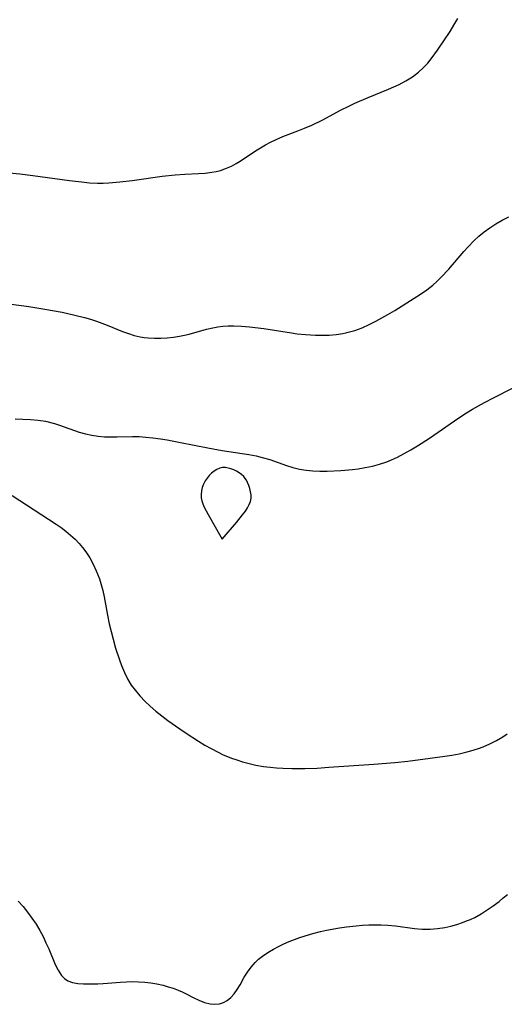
# Model space of a CAD drawing. Header units: metres. Extents: x 1073367 to 1082519, y 1569854 to 1574957.
# Tile 1046 of 1056: x 1080730 to 1080846, y 1573552 to 1573789. Entities that reach past the tile are written whole.
import ezdxf

# ---------------------------------------------------------------- set-up
doc = ezdxf.new("R2010")
doc.units = ezdxf.units.M
doc.layers.add('CGG_CurvaNivelLidar_v1', color=253, linetype='Continuous', lineweight=30)

msp = doc.modelspace()

# ---------------------------------------------------------------- linework, layer by layer
at = {"layer": 'CGG_CurvaNivelLidar_v1'}
for p, q in [((1080834.3251, 1573787.5736, 79.5), (1080835.2877, 1573789.1934, 79.5)), ((1080833.3773, 1573786.0884, 79.5), (1080834.3251, 1573787.5736, 79.5)), ((1080830.3698, 1573781.628, 79.5), (1080833.3773, 1573786.0884, 79.5)), ((1080827.9968, 1573778.5002, 79.5), (1080828.8221, 1573779.5073, 79.5)), ((1080828.8221, 1573779.5073, 79.5), (1080830.3698, 1573781.628, 79.5)), ((1080825.8192, 1573776.3182, 79.5), (1080826.9475, 1573777.3655, 79.5)), ((1080826.9475, 1573777.3655, 79.5), (1080827.9968, 1573778.5002, 79.5)), ((1080822.7722, 1573774.1998, 79.5), (1080824.349, 1573775.1904, 79.5)), ((1080824.349, 1573775.1904, 79.5), (1080825.8192, 1573776.3182, 79.5)), ((1080818.5548, 1573772.1994, 79.5), (1080821.1446, 1573773.3497, 79.5)), ((1080821.1446, 1573773.3497, 79.5), (1080822.7722, 1573774.1998, 79.5)), ((1080810.4917, 1573768.8369, 79.5), (1080813.7039, 1573770.225, 79.5)), ((1080813.7039, 1573770.225, 79.5), (1080818.5548, 1573772.1994, 79.5)), ((1080807.1904, 1573767.2199, 79.5), (1080808.8153, 1573768.0428, 79.5)), ((1080808.8153, 1573768.0428, 79.5), (1080810.4917, 1573768.8369, 79.5)), ((1080802.5557, 1573764.7637, 79.5), (1080807.1904, 1573767.2199, 79.5)), ((1080798.3405, 1573762.7953, 79.5), (1080800.1161, 1573763.5675, 79.5)), ((1080800.1161, 1573763.5675, 79.5), (1080802.5557, 1573764.7637, 79.5)), ((1080791.344, 1573760.0397, 79.5), (1080793.1153, 1573760.788, 79.5)), ((1080793.1153, 1573760.788, 79.5), (1080796.735, 1573762.1576, 79.5)), ((1080796.735, 1573762.1576, 79.5), (1080798.3405, 1573762.7953, 79.5)), ((1080787.7167, 1573758.0926, 79.5), (1080788.9318, 1573758.8078, 79.5)), ((1080788.9318, 1573758.8078, 79.5), (1080790.1243, 1573759.4492, 79.5)), ((1080790.1243, 1573759.4492, 79.5), (1080791.344, 1573760.0397, 79.5)), ((1080783.062, 1573755.0279, 79.5), (1080786.5269, 1573757.3421, 79.5)), ((1080786.5269, 1573757.3421, 79.5), (1080787.7167, 1573758.0926, 79.5)), ((1080779.5789, 1573753.1745, 79.5), (1080780.7551, 1573753.7017, 79.5)), ((1080780.7551, 1573753.7017, 79.5), (1080781.8961, 1573754.3129, 79.5)), ((1080781.8961, 1573754.3129, 79.5), (1080783.062, 1573755.0279, 79.5)), ((1080727.252, 1573752.1137, 79.5), (1080729.8225, 1573751.8568, 79.5)), ((1080729.8225, 1573751.8568, 79.5), (1080732.942, 1573751.4701, 79.5)), ((1080732.942, 1573751.4701, 79.5), (1080741.7286, 1573750.2502, 79.5)), ((1080756.8349, 1573750.2709, 79.5), (1080764.0914, 1573751.2482, 79.5)), ((1080764.0914, 1573751.2482, 79.5), (1080767.2429, 1573751.5833, 79.5)), ((1080767.2429, 1573751.5833, 79.5), (1080769.4963, 1573751.7485, 79.5)), ((1080769.4963, 1573751.7485, 79.5), (1080772.8039, 1573751.9055, 79.5)), ((1080772.8039, 1573751.9055, 79.5), (1080774.4306, 1573752.0198, 79.5)), ((1080774.4306, 1573752.0198, 79.5), (1080776.0313, 1573752.214, 79.5)), ((1080776.0313, 1573752.214, 79.5), (1080777.0706, 1573752.4077, 79.5)), ((1080777.0706, 1573752.4077, 79.5), (1080778.0916, 1573752.6636, 79.5)), ((1080778.0916, 1573752.6636, 79.5), (1080779.5789, 1573753.1745, 79.5)), ((1080741.7286, 1573750.2502, 79.5), (1080744.6666, 1573749.8852, 79.5)), ((1080744.6666, 1573749.8852, 79.5), (1080746.5986, 1573749.7118, 79.5)), ((1080746.5986, 1573749.7118, 79.5), (1080748.5313, 1573749.6242, 79.5)), ((1080748.5313, 1573749.6242, 79.5), (1080749.8863, 1573749.6285, 79.5)), ((1080749.8863, 1573749.6285, 79.5), (1080751.2414, 1573749.6829, 79.5)), ((1080751.2414, 1573749.6829, 79.5), (1080753.8607, 1573749.905, 79.5)), ((1080753.8607, 1573749.905, 79.5), (1080756.8349, 1573750.2709, 79.5)), ((1080842.9252, 1573738.8684, 79), (1080844.4212, 1573739.8365, 79)), ((1080844.4212, 1573739.8365, 79), (1080845.9619, 1573740.715, 79)), ((1080845.9619, 1573740.715, 79), (1080847.5304, 1573741.5131, 79)), ((1080840.3144, 1573736.8232, 79), (1080841.5938, 1573737.8844, 79)), ((1080841.5938, 1573737.8844, 79), (1080842.9252, 1573738.8684, 79)), ((1080837.7328, 1573734.3109, 79), (1080839.087, 1573735.693, 79)), ((1080839.087, 1573735.693, 79), (1080840.3144, 1573736.8232, 79)), ((1080833.0567, 1573728.9225, 79), (1080836.7103, 1573733.1833, 79)), ((1080836.7103, 1573733.1833, 79), (1080837.7328, 1573734.3109, 79)), ((1080831.1757, 1573726.9121, 79), (1080833.0567, 1573728.9225, 79)), ((1080827.7849, 1573723.9152, 79), (1080829.2158, 1573725.0716, 79)), ((1080829.2158, 1573725.0716, 79), (1080830.1938, 1573725.9551, 79)), ((1080830.1938, 1573725.9551, 79), (1080831.1757, 1573726.9121, 79)), ((1080824.7819, 1573721.8956, 79), (1080826.3077, 1573722.8741, 79)), ((1080826.3077, 1573722.8741, 79), (1080827.7849, 1573723.9152, 79)), ((1080727.0701, 1573720.5772, 79), (1080730.2335, 1573720.1818, 79)), ((1080820.0511, 1573719.0045, 79), (1080824.7819, 1573721.8956, 79)), ((1080730.2335, 1573720.1818, 79), (1080731.961, 1573719.9344, 79)), ((1080731.961, 1573719.9344, 79), (1080735.8179, 1573719.3168, 79)), ((1080735.8179, 1573719.3168, 79), (1080740.028, 1573718.5462, 79)), ((1080740.028, 1573718.5462, 79), (1080743.0849, 1573717.8711, 79)), ((1080816.9953, 1573717.1953, 79), (1080818.424, 1573718.0162, 79)), ((1080818.424, 1573718.0162, 79), (1080820.0511, 1573719.0045, 79)), ((1080743.0849, 1573717.8711, 79), (1080745.4143, 1573717.2715, 79)), ((1080745.4143, 1573717.2715, 79), (1080746.8489, 1573716.856, 79)), ((1080746.8489, 1573716.856, 79), (1080748.2668, 1573716.4016, 79)), ((1080748.2668, 1573716.4016, 79), (1080750.8217, 1573715.4555, 79)), ((1080812.2004, 1573714.8363, 79), (1080813.8872, 1573715.5857, 79)), ((1080813.8872, 1573715.5857, 79), (1080815.5473, 1573716.4139, 79)), ((1080815.5473, 1573716.4139, 79), (1080816.9953, 1573717.1953, 79)), ((1080750.8217, 1573715.4555, 79), (1080754.5225, 1573713.9371, 79)), ((1080754.5225, 1573713.9371, 79), (1080755.932, 1573713.4257, 79)), ((1080755.932, 1573713.4257, 79), (1080757.3587, 1573712.9894, 79)), ((1080769.443, 1573713.0173, 79), (1080770.6041, 1573713.31, 79)), ((1080770.6041, 1573713.31, 79), (1080774.772, 1573714.4725, 79)), ((1080774.772, 1573714.4725, 79), (1080776.2909, 1573714.83, 79)), ((1080776.2909, 1573714.83, 79), (1080777.4644, 1573715.0433, 79)), ((1080777.4644, 1573715.0433, 79), (1080778.6481, 1573715.1959, 79)), ((1080778.6481, 1573715.1959, 79), (1080779.9635, 1573715.2897, 79)), ((1080779.9635, 1573715.2897, 79), (1080781.2869, 1573715.3114, 79)), ((1080781.2869, 1573715.3114, 79), (1080783.1938, 1573715.2354, 79)), ((1080783.1938, 1573715.2354, 79), (1080785.1096, 1573715.0659, 79)), ((1080785.1096, 1573715.0659, 79), (1080788.5159, 1573714.6332, 79)), ((1080788.5159, 1573714.6332, 79), (1080795.2002, 1573713.5809, 79)), ((1080795.2002, 1573713.5809, 79), (1080796.5932, 1573713.3862, 79)), ((1080796.5932, 1573713.3862, 79), (1080798.6011, 1573713.162, 79)), ((1080798.6011, 1573713.162, 79), (1080800.9977, 1573713.0212, 79)), ((1080804.3159, 1573713.0664, 79), (1080805.9591, 1573713.2089, 79)), ((1080805.9591, 1573713.2089, 79), (1080807.584, 1573713.4501, 79)), ((1080807.584, 1573713.4501, 79), (1080808.3311, 1573713.6014, 79)), ((1080808.3311, 1573713.6014, 79), (1080808.8475, 1573713.7225, 79)), ((1080808.8475, 1573713.7225, 79), (1080810.48, 1573714.1946, 79)), ((1080810.48, 1573714.1946, 79), (1080812.2004, 1573714.8363, 79)), ((1080757.3587, 1573712.9894, 79), (1080758.7587, 1573712.6591, 79)), ((1080758.7587, 1573712.6591, 79), (1080759.7139, 1573712.4948, 79)), ((1080759.7139, 1573712.4948, 79), (1080760.6759, 1573712.377, 79)), ((1080760.6759, 1573712.377, 79), (1080762.1936, 1573712.2798, 79)), ((1080762.1936, 1573712.2798, 79), (1080763.718, 1573712.2776, 79)), ((1080763.718, 1573712.2776, 79), (1080765.2433, 1573712.3604, 79)), ((1080765.2433, 1573712.3604, 79), (1080766.7642, 1573712.5229, 79)), ((1080766.7642, 1573712.5229, 79), (1080768.2699, 1573712.7654, 79)), ((1080768.2699, 1573712.7654, 79), (1080769.443, 1573713.0173, 79)), ((1080800.9977, 1573713.0212, 79), (1080802.6604, 1573713.0071, 79)), ((1080802.6604, 1573713.0071, 79), (1080804.3159, 1573713.0664, 79)), ((1080843.8705, 1573697.9625, 78.5), (1080848.4126, 1573700.2664, 78.5)), ((1080838.7715, 1573695.1995, 78.5), (1080841.6545, 1573696.8048, 78.5)), ((1080841.6545, 1573696.8048, 78.5), (1080843.8705, 1573697.9625, 78.5)), ((1080835.4914, 1573693.1436, 78.5), (1080837.3694, 1573694.3603, 78.5)), ((1080837.3694, 1573694.3603, 78.5), (1080838.7715, 1573695.1995, 78.5)), ((1080728.6537, 1573692.8827, 78.5), (1080730.5117, 1573692.8656, 78.5)), ((1080730.5117, 1573692.8656, 78.5), (1080732.3581, 1573692.7731, 78.5)), ((1080732.3581, 1573692.7731, 78.5), (1080734.186, 1573692.596, 78.5)), ((1080734.186, 1573692.596, 78.5), (1080735.9869, 1573692.319, 78.5)), ((1080735.9869, 1573692.319, 78.5), (1080738.1681, 1573691.8024, 78.5)), ((1080828.4256, 1573688.2799, 78.5), (1080835.4914, 1573693.1436, 78.5)), ((1080738.1681, 1573691.8024, 78.5), (1080739.3944, 1573691.4135, 78.5)), ((1080739.3944, 1573691.4135, 78.5), (1080744.1105, 1573689.718, 78.5)), ((1080744.1105, 1573689.718, 78.5), (1080745.603, 1573689.2903, 78.5)), ((1080745.603, 1573689.2903, 78.5), (1080747.1202, 1573688.9534, 78.5)), ((1080747.1202, 1573688.9534, 78.5), (1080748.6577, 1573688.717, 78.5)), ((1080748.6577, 1573688.717, 78.5), (1080750.1814, 1573688.5888, 78.5)), ((1080750.1814, 1573688.5888, 78.5), (1080751.7166, 1573688.5407, 78.5)), ((1080751.7166, 1573688.5407, 78.5), (1080753.2592, 1573688.5459, 78.5)), ((1080753.2592, 1573688.5459, 78.5), (1080756.924, 1573688.6317, 78.5)), ((1080756.924, 1573688.6317, 78.5), (1080758.514, 1573688.6167, 78.5)), ((1080758.514, 1573688.6167, 78.5), (1080760.1513, 1573688.5177, 78.5)), ((1080760.1513, 1573688.5177, 78.5), (1080761.7918, 1573688.3444, 78.5)), ((1080761.7918, 1573688.3444, 78.5), (1080763.6345, 1573688.0852, 78.5)), ((1080763.6345, 1573688.0852, 78.5), (1080765.2611, 1573687.8167, 78.5)), ((1080765.2611, 1573687.8167, 78.5), (1080768.52, 1573687.2143, 78.5)), ((1080768.52, 1573687.2143, 78.5), (1080775.0825, 1573685.8977, 78.5)), ((1080825.5165, 1573686.4131, 78.5), (1080828.4256, 1573688.2799, 78.5)), ((1080775.0825, 1573685.8977, 78.5), (1080778.5044, 1573685.256, 78.5)), ((1080778.5044, 1573685.256, 78.5), (1080784.9257, 1573684.325, 78.5)), ((1080822.3592, 1573684.5653, 78.5), (1080823.9461, 1573685.467, 78.5)), ((1080823.9461, 1573685.467, 78.5), (1080825.5165, 1573686.4131, 78.5)), ((1080784.9257, 1573684.325, 78.5), (1080786.6863, 1573683.9995, 78.5)), ((1080786.6863, 1573683.9995, 78.5), (1080788.1729, 1573683.641, 78.5)), ((1080788.1729, 1573683.641, 78.5), (1080790.0098, 1573683.088, 78.5)), ((1080790.0098, 1573683.088, 78.5), (1080793.9964, 1573681.6592, 78.5)), ((1080816.4209, 1573681.9969, 78.5), (1080818.1452, 1573682.5717, 78.5)), ((1080818.1452, 1573682.5717, 78.5), (1080819.2732, 1573683.0304, 78.5)), ((1080819.2732, 1573683.0304, 78.5), (1080820.7518, 1573683.7231, 78.5)), ((1080820.7518, 1573683.7231, 78.5), (1080822.3592, 1573684.5653, 78.5)), ((1080776.6074, 1573680.3067, 78.5), (1080775.9891, 1573679.8198, 78.5)), ((1080777.2561, 1573680.7113, 78.5), (1080776.6074, 1573680.3067, 78.5)), ((1080777.9293, 1573681.0108, 78.5), (1080777.2561, 1573680.7113, 78.5)), ((1080778.6236, 1573681.1739, 78.5), (1080777.9293, 1573681.0108, 78.5)), ((1080779.2887, 1573681.1797, 78.5), (1080778.6236, 1573681.1739, 78.5)), ((1080779.9628, 1573681.0675, 78.5), (1080779.2887, 1573681.1797, 78.5)), ((1080780.6384, 1573680.8669, 78.5), (1080779.9628, 1573681.0675, 78.5)), ((1080781.3079, 1573680.6008, 78.5), (1080780.6384, 1573680.8669, 78.5)), ((1080781.9628, 1573680.2862, 78.5), (1080781.3079, 1573680.6008, 78.5)), ((1080782.6121, 1573679.9199, 78.5), (1080781.9628, 1573680.2862, 78.5)), ((1080793.9964, 1573681.6592, 78.5), (1080795.5063, 1573681.1892, 78.5)), ((1080795.5063, 1573681.1892, 78.5), (1080797.1158, 1573680.8236, 78.5)), ((1080797.1158, 1573680.8236, 78.5), (1080798.7624, 1573680.5722, 78.5)), ((1080798.7624, 1573680.5722, 78.5), (1080800.386, 1573680.4179, 78.5)), ((1080800.386, 1573680.4179, 78.5), (1080802.0286, 1573680.3397, 78.5)), ((1080802.0286, 1573680.3397, 78.5), (1080803.8159, 1573680.3303, 78.5)), ((1080803.8159, 1573680.3303, 78.5), (1080807.0607, 1573680.4559, 78.5)), ((1080807.0607, 1573680.4559, 78.5), (1080809.8704, 1573680.7006, 78.5)), ((1080809.8704, 1573680.7006, 78.5), (1080811.2268, 1573680.8764, 78.5)), ((1080811.2268, 1573680.8764, 78.5), (1080812.9802, 1573681.1707, 78.5)), ((1080812.9802, 1573681.1707, 78.5), (1080814.7139, 1573681.5419, 78.5)), ((1080814.7139, 1573681.5419, 78.5), (1080816.4209, 1573681.9969, 78.5)), ((1080774.4261, 1573677.9879, 78.5), (1080774.0362, 1573677.2203, 78.5)), ((1080774.8829, 1573678.6544, 78.5), (1080774.4261, 1573677.9879, 78.5)), ((1080775.4099, 1573679.2661, 78.5), (1080774.8829, 1573678.6544, 78.5)), ((1080775.9891, 1573679.8198, 78.5), (1080775.4099, 1573679.2661, 78.5)), ((1080783.2127, 1573679.502, 78.5), (1080782.6121, 1573679.9199, 78.5)), ((1080783.738, 1573679.014, 78.5), (1080783.2127, 1573679.502, 78.5)), ((1080784.0728, 1573678.5852, 78.5), (1080783.738, 1573679.014, 78.5)), ((1080784.3606, 1573678.1144, 78.5), (1080784.0728, 1573678.5852, 78.5)), ((1080784.6146, 1573677.6126, 78.5), (1080784.3606, 1573678.1144, 78.5)), ((1080784.9249, 1573676.8876, 78.5), (1080784.6146, 1573677.6126, 78.5)), ((1080773.5463, 1573675.5741, 78.5), (1080773.4543, 1573674.7278, 78.5)), ((1080773.7433, 1573676.4099, 78.5), (1080773.5463, 1573675.5741, 78.5)), ((1080774.0362, 1573677.2203, 78.5), (1080773.7433, 1573676.4099, 78.5)), ((1080785.185, 1573676.1366, 78.5), (1080784.9249, 1573676.8876, 78.5)), ((1080785.3801, 1573675.3715, 78.5), (1080785.185, 1573676.1366, 78.5)), ((1080785.4881, 1573674.6025, 78.5), (1080785.3801, 1573675.3715, 78.5)), ((1080727.9799, 1573674.488, 78), (1080738.5574, 1573667.5736, 78)), ((1080773.4543, 1573674.7278, 78.5), (1080773.4874, 1573673.8841, 78.5)), ((1080773.4874, 1573673.8841, 78.5), (1080773.6339, 1573673.1609, 78.5)), ((1080773.6339, 1573673.1609, 78.5), (1080773.8713, 1573672.4464, 78.5)), ((1080785.0117, 1573672.285, 78.5), (1080785.3108, 1573673.0553, 78.5)), ((1080785.3108, 1573673.0553, 78.5), (1080785.4775, 1573673.839, 78.5)), ((1080785.4775, 1573673.839, 78.5), (1080785.4881, 1573674.6025, 78.5)), ((1080773.8713, 1573672.4464, 78.5), (1080774.2021, 1573671.6902, 78.5)), ((1080774.2021, 1573671.6902, 78.5), (1080775.1332, 1573669.9251, 78.5)), ((1080783.4457, 1573669.8251, 78.5), (1080784.1014, 1573670.7241, 78.5)), ((1080784.1014, 1573670.7241, 78.5), (1080784.6141, 1573671.5256, 78.5)), ((1080784.6141, 1573671.5256, 78.5), (1080785.0117, 1573672.285, 78.5)), ((1080775.1332, 1573669.9251, 78.5), (1080778.2294, 1573664.5031, 78.5)), ((1080781.959, 1573667.9752, 78.5), (1080783.4457, 1573669.8251, 78.5)), ((1080738.5574, 1573667.5736, 78), (1080739.7491, 1573666.7372, 78)), ((1080739.7491, 1573666.7372, 78), (1080740.9064, 1573665.8672, 78)), ((1080740.9064, 1573665.8672, 78), (1080742.0315, 1573664.9417, 78)), ((1080778.5, 1573663.9691, 78.5), (1080781.959, 1573667.9752, 78.5)), ((1080742.0315, 1573664.9417, 78), (1080743.1005, 1573663.9643, 78)), ((1080743.1005, 1573663.9643, 78), (1080744.1017, 1573662.9274, 78)), ((1080778.2294, 1573664.5031, 78.5), (1080778.5, 1573663.9691, 78.5)), ((1080744.1017, 1573662.9274, 78), (1080744.9353, 1573661.937, 78)), ((1080744.9353, 1573661.937, 78), (1080745.7041, 1573660.8959, 78)), ((1080745.7041, 1573660.8959, 78), (1080746.6287, 1573659.4422, 78)), ((1080746.6287, 1573659.4422, 78), (1080747.4557, 1573657.9241, 78)), ((1080747.4557, 1573657.9241, 78), (1080748.1955, 1573656.3554, 78)), ((1080748.1955, 1573656.3554, 78), (1080748.5916, 1573655.4116, 78)), ((1080748.5916, 1573655.4116, 78), (1080748.9547, 1573654.4529, 78)), ((1080748.9547, 1573654.4529, 78), (1080749.3293, 1573653.3207, 78)), ((1080749.3293, 1573653.3207, 78), (1080749.8022, 1573651.5704, 78)), ((1080749.8022, 1573651.5704, 78), (1080750.1242, 1573650.1045, 78)), ((1080750.1242, 1573650.1045, 78), (1080750.944, 1573645.6429, 78)), ((1080750.944, 1573645.6429, 78), (1080751.3519, 1573643.5865, 78)), ((1080751.3519, 1573643.5865, 78), (1080751.7726, 1573641.7378, 78)), ((1080751.7726, 1573641.7378, 78), (1080752.239, 1573639.9044, 78)), ((1080752.239, 1573639.9044, 78), (1080752.854, 1573637.738, 78)), ((1080752.854, 1573637.738, 78), (1080753.7782, 1573634.9321, 78)), ((1080753.7782, 1573634.9321, 78), (1080754.2816, 1573633.5626, 78)), ((1080754.2816, 1573633.5626, 78), (1080754.9789, 1573631.8415, 78)), ((1080754.9789, 1573631.8415, 78), (1080755.7891, 1573630.1946, 78)), ((1080755.7891, 1573630.1946, 78), (1080756.6454, 1573628.8223, 78)), ((1080756.6454, 1573628.8223, 78), (1080757.6178, 1573627.5165, 78)), ((1080757.6178, 1573627.5165, 78), (1080758.6796, 1573626.2633, 78)), ((1080758.6796, 1573626.2633, 78), (1080759.9678, 1573624.8994, 78)), ((1080759.9678, 1573624.8994, 78), (1080761.1577, 1573623.77, 78)), ((1080761.1577, 1573623.77, 78), (1080762.5346, 1573622.5939, 78)), ((1080762.5346, 1573622.5939, 78), (1080763.968, 1573621.4664, 78)), ((1080763.968, 1573621.4664, 78), (1080765.4385, 1573620.3693, 78)), ((1080765.4385, 1573620.3693, 78), (1080768.3493, 1573618.297, 78)), ((1080768.3493, 1573618.297, 78), (1080769.8369, 1573617.2874, 78)), ((1080769.8369, 1573617.2874, 78), (1080772.8387, 1573615.3527, 78)), ((1080844.5831, 1573615.5157, 78), (1080846.1224, 1573616.4185, 78)), ((1080846.1224, 1573616.4185, 78), (1080847.1481, 1573617.1159, 78)), ((1080772.8387, 1573615.3527, 78), (1080774.3531, 1573614.437, 78)), ((1080774.3531, 1573614.437, 78), (1080775.8868, 1573613.5637, 78)), ((1080840.2382, 1573613.624, 78), (1080841.3273, 1573614.0243, 78)), ((1080841.3273, 1573614.0243, 78), (1080842.9804, 1573614.7211, 78)), ((1080842.9804, 1573614.7211, 78), (1080844.5831, 1573615.5157, 78)), ((1080775.8868, 1573613.5637, 78), (1080777.5269, 1573612.7076, 78)), ((1080777.5269, 1573612.7076, 78), (1080778.6341, 1573612.1867, 78)), ((1080778.6341, 1573612.1867, 78), (1080780.7663, 1573611.3085, 78)), ((1080780.7663, 1573611.3085, 78), (1080782.0658, 1573610.8383, 78)), ((1080828.5775, 1573611.2552, 78), (1080832.1375, 1573611.7572, 78)), ((1080832.1375, 1573611.7572, 78), (1080833.8449, 1573612.0345, 78)), ((1080833.8449, 1573612.0345, 78), (1080835.5388, 1573612.3517, 78)), ((1080835.5388, 1573612.3517, 78), (1080837.2137, 1573612.7259, 78)), ((1080837.2137, 1573612.7259, 78), (1080838.3989, 1573613.0404, 78)), ((1080838.3989, 1573613.0404, 78), (1080840.2382, 1573613.624, 78)), ((1080782.0658, 1573610.8383, 78), (1080783.3793, 1573610.4118, 78)), ((1080783.3793, 1573610.4118, 78), (1080784.7074, 1573610.0351, 78)), ((1080784.7074, 1573610.0351, 78), (1080786.5963, 1573609.6003, 78)), ((1080786.5963, 1573609.6003, 78), (1080788.5092, 1573609.2695, 78)), ((1080788.5092, 1573609.2695, 78), (1080790.0431, 1573609.0766, 78)), ((1080790.0431, 1573609.0766, 78), (1080791.5859, 1573608.936, 78)), ((1080791.5859, 1573608.936, 78), (1080793.1353, 1573608.8391, 78)), ((1080801.3656, 1573608.9023, 78), (1080804.2222, 1573609.0856, 78)), ((1080804.2222, 1573609.0856, 78), (1080815.0459, 1573609.8557, 78)), ((1080815.0459, 1573609.8557, 78), (1080820.0887, 1573610.2634, 78)), ((1080820.0887, 1573610.2634, 78), (1080823.1872, 1573610.5878, 78)), ((1080823.1872, 1573610.5878, 78), (1080828.5775, 1573611.2552, 78)), ((1080793.1353, 1573608.8391, 78), (1080795.3176, 1573608.766, 78)), ((1080795.3176, 1573608.766, 78), (1080798.445, 1573608.7772, 78)), ((1080798.445, 1573608.7772, 78), (1080801.3656, 1573608.9023, 78)), ((1080846.21, 1573577.6353, 77.5), (1080847.2194, 1573578.5065, 77.5)), ((1080729.4119, 1573576.9096, 77.5), (1080730.5768, 1573575.5717, 77.5)), ((1080843.786, 1573575.7437, 77.5), (1080845.1725, 1573576.7926, 77.5)), ((1080845.1725, 1573576.7926, 77.5), (1080846.21, 1573577.6353, 77.5)), ((1080730.5768, 1573575.5717, 77.5), (1080731.6853, 1573574.2137, 77.5)), ((1080731.6853, 1573574.2137, 77.5), (1080732.7293, 1573572.8159, 77.5)), ((1080839.3158, 1573572.9787, 77.5), (1080840.8881, 1573573.8361, 77.5)), ((1080840.8881, 1573573.8361, 77.5), (1080842.3582, 1573574.754, 77.5)), ((1080842.3582, 1573574.754, 77.5), (1080843.786, 1573575.7437, 77.5)), ((1080732.7293, 1573572.8159, 77.5), (1080733.7214, 1573571.3244, 77.5)), ((1080733.7214, 1573571.3244, 77.5), (1080734.6268, 1573569.7895, 77.5)), ((1080810.8047, 1573570.9571, 77.5), (1080812.3112, 1573571.0775, 77.5)), ((1080812.3112, 1573571.0775, 77.5), (1080813.8162, 1573571.1585, 77.5)), ((1080813.8162, 1573571.1585, 77.5), (1080815.3181, 1573571.1954, 77.5)), ((1080815.3181, 1573571.1954, 77.5), (1080816.8152, 1573571.1812, 77.5)), ((1080816.8152, 1573571.1812, 77.5), (1080818.3988, 1573571.1002, 77.5)), ((1080818.3988, 1573571.1002, 77.5), (1080820.2285, 1573570.9134, 77.5)), ((1080833.5459, 1573570.8555, 77.5), (1080834.9874, 1573571.2593, 77.5)), ((1080834.9874, 1573571.2593, 77.5), (1080836.4096, 1573571.7356, 77.5)), ((1080836.4096, 1573571.7356, 77.5), (1080837.3662, 1573572.1008, 77.5)), ((1080837.3662, 1573572.1008, 77.5), (1080838.3096, 1573572.5011, 77.5)), ((1080838.3096, 1573572.5011, 77.5), (1080839.3158, 1573572.9787, 77.5)), ((1080734.6268, 1573569.7895, 77.5), (1080735.3926, 1573568.3359, 77.5)), ((1080798.4986, 1573568.5526, 77.5), (1080800.3268, 1573569.0941, 77.5)), ((1080800.3268, 1573569.0941, 77.5), (1080802.1794, 1573569.5645, 77.5)), ((1080802.1794, 1573569.5645, 77.5), (1080803.6383, 1573569.8835, 77.5)), ((1080803.6383, 1573569.8835, 77.5), (1080806.7784, 1573570.4521, 77.5)), ((1080806.7784, 1573570.4521, 77.5), (1080808.4565, 1573570.6956, 77.5)), ((1080808.4565, 1573570.6956, 77.5), (1080810.8047, 1573570.9571, 77.5)), ((1080820.2285, 1573570.9134, 77.5), (1080824.8016, 1573570.2829, 77.5)), ((1080824.8016, 1573570.2829, 77.5), (1080826.6868, 1573570.1382, 77.5)), ((1080826.6868, 1573570.1382, 77.5), (1080828.5725, 1573570.1283, 77.5)), ((1080828.5725, 1573570.1283, 77.5), (1080830.3369, 1573570.2628, 77.5)), ((1080830.3369, 1573570.2628, 77.5), (1080832.0877, 1573570.5315, 77.5)), ((1080832.0877, 1573570.5315, 77.5), (1080833.5459, 1573570.8555, 77.5)), ((1080735.3926, 1573568.3359, 77.5), (1080736.0981, 1573566.8699, 77.5)), ((1080736.0981, 1573566.8699, 77.5), (1080736.7548, 1573565.4082, 77.5)), ((1080792.0877, 1573565.9533, 77.5), (1080793.3723, 1573566.5709, 77.5)), ((1080793.3723, 1573566.5709, 77.5), (1080794.6882, 1573567.1491, 77.5)), ((1080794.6882, 1573567.1491, 77.5), (1080797.2101, 1573568.1204, 77.5)), ((1080797.2101, 1573568.1204, 77.5), (1080798.4986, 1573568.5526, 77.5)), ((1080736.7548, 1573565.4082, 77.5), (1080738.3441, 1573561.6683, 77.5)), ((1080788.2126, 1573563.6382, 77.5), (1080789.0139, 1573564.1943, 77.5)), ((1080789.0139, 1573564.1943, 77.5), (1080789.9112, 1573564.7592, 77.5)), ((1080789.9112, 1573564.7592, 77.5), (1080790.8406, 1573565.2952, 77.5)), ((1080790.8406, 1573565.2952, 77.5), (1080792.0877, 1573565.9533, 77.5)), ((1080738.3441, 1573561.6683, 77.5), (1080739.0385, 1573560.2359, 77.5)), ((1080785.4738, 1573561.0188, 77.5), (1080786.4529, 1573562.132, 77.5)), ((1080786.4529, 1573562.132, 77.5), (1080787.2977, 1573562.9162, 77.5)), ((1080787.2977, 1573562.9162, 77.5), (1080788.2126, 1573563.6382, 77.5)), ((1080739.0385, 1573560.2359, 77.5), (1080739.8489, 1573559.0005, 77.5)), ((1080783.8468, 1573558.5869, 77.5), (1080784.6112, 1573559.8254, 77.5)), ((1080784.6112, 1573559.8254, 77.5), (1080785.4738, 1573561.0188, 77.5)), ((1080739.8489, 1573559.0005, 77.5), (1080740.5667, 1573558.2627, 77.5)), ((1080740.5667, 1573558.2627, 77.5), (1080741.3962, 1573557.7062, 77.5)), ((1080741.3962, 1573557.7062, 77.5), (1080742.5138, 1573557.3034, 77.5)), ((1080742.5138, 1573557.3034, 77.5), (1080743.7614, 1573557.1033, 77.5)), ((1080743.7614, 1573557.1033, 77.5), (1080745.1163, 1573557.0197, 77.5)), ((1080745.1163, 1573557.0197, 77.5), (1080746.8128, 1573556.987, 77.5)), ((1080746.8128, 1573556.987, 77.5), (1080748.5985, 1573557.0195, 77.5)), ((1080748.5985, 1573557.0195, 77.5), (1080749.8732, 1573557.0866, 77.5)), ((1080749.8732, 1573557.0866, 77.5), (1080754.0151, 1573557.3993, 77.5)), ((1080754.0151, 1573557.3993, 77.5), (1080755.4752, 1573557.4826, 77.5)), ((1080755.4752, 1573557.4826, 77.5), (1080756.9392, 1573557.5227, 77.5)), ((1080756.9392, 1573557.5227, 77.5), (1080758.4019, 1573557.5025, 77.5)), ((1080758.4019, 1573557.5025, 77.5), (1080759.8756, 1573557.4058, 77.5)), ((1080759.8756, 1573557.4058, 77.5), (1080761.3371, 1573557.2327, 77.5)), ((1080761.3371, 1573557.2327, 77.5), (1080762.7803, 1573556.9854, 77.5)), ((1080762.7803, 1573556.9854, 77.5), (1080764.3192, 1573556.6358, 77.5)), ((1080782.8347, 1573556.7661, 77.5), (1080783.8468, 1573558.5869, 77.5)), ((1080764.3192, 1573556.6358, 77.5), (1080765.5499, 1573556.2964, 77.5)), ((1080765.5499, 1573556.2964, 77.5), (1080766.7512, 1573555.9102, 77.5)), ((1080766.7512, 1573555.9102, 77.5), (1080767.9158, 1573555.4759, 77.5)), ((1080767.9158, 1573555.4759, 77.5), (1080768.9034, 1573555.0535, 77.5)), ((1080768.9034, 1573555.0535, 77.5), (1080769.8524, 1573554.5983, 77.5)), ((1080769.8524, 1573554.5983, 77.5), (1080771.5213, 1573553.72, 77.5)), ((1080780.6221, 1573553.6873, 77.5), (1080781.4076, 1573554.5501, 77.5)), ((1080781.4076, 1573554.5501, 77.5), (1080782.1524, 1573555.6108, 77.5)), ((1080782.1524, 1573555.6108, 77.5), (1080782.8347, 1573556.7661, 77.5)), ((1080771.5213, 1573553.72, 77.5), (1080772.895, 1573553.0574, 77.5)), ((1080772.895, 1573553.0574, 77.5), (1080774.2731, 1573552.5202, 77.5)), ((1080774.2731, 1573552.5202, 77.5), (1080775.642, 1573552.1665, 77.5)), ((1080775.642, 1573552.1665, 77.5), (1080776.792, 1573552.059, 77.5)), ((1080776.792, 1573552.059, 77.5), (1080777.9021, 1573552.1693, 77.5)), ((1080777.9021, 1573552.1693, 77.5), (1080778.8561, 1573552.4813, 77.5)), ((1080778.8561, 1573552.4813, 77.5), (1080779.748, 1573552.9781, 77.5)), ((1080779.748, 1573552.9781, 77.5), (1080780.6221, 1573553.6873, 77.5))]:
    msp.add_line(p, q, dxfattribs=at)

doc.saveas('drawing.dxf')
